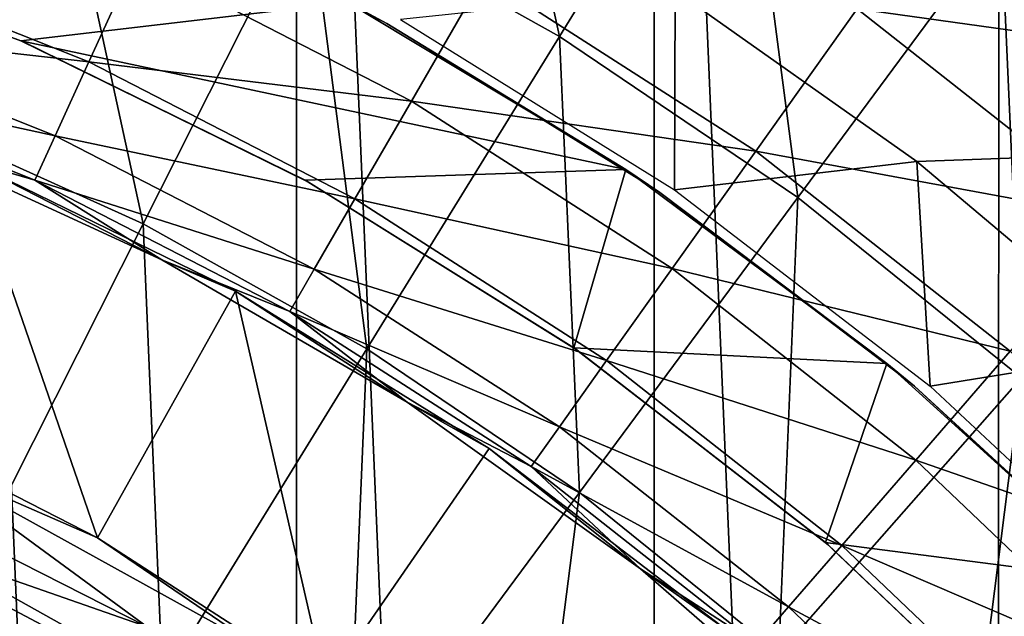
# Model space of a CAD drawing. Header units: millimetres. Extents: x -208 to -25, y 23 to 205.
# Tile 494 of 635: x -109.52 to -103.95, y 126.83 to 130.21. Entities that reach past the tile are written whole.
import ezdxf

# ---------------------------------------------------------------- set-up
doc = ezdxf.new("R2010")
doc.units = ezdxf.units.MM
doc.header["$LTSCALE"] = 65.185185
for name, color, linetype in [('1', 7, 'CONTINUOUS'), ('26', 7, 'CONTINUOUS'), ('3', 7, 'CONTINUOUS'), ('34', 7, 'CONTINUOUS'), ('4', 7, 'CONTINUOUS'), ('520', 7, 'CONTINUOUS'), ('526', 7, 'CONTINUOUS'), ('527', 7, 'CONTINUOUS'), ('528', 7, 'CONTINUOUS'), ('530', 7, 'CONTINUOUS'), ('542', 7, 'CONTINUOUS'), ('546', 7, 'CONTINUOUS')]:
    doc.layers.add(name, color=color, linetype=linetype)

msp = doc.modelspace()

# ---------------------------------------------------------------- linework, layer by layer
at = {"layer": '1', "linetype": 'CONTINUOUS'}
for points in [[(-109.0747, 130.9917, -39.76), (-107.665, 130.3102, 4.24), (-107.4443, 130.1899, -39.76), (-109.0747, 130.9917, -39.76)], [(-107.665, 130.3102, 4.24), (-106.0909, 129.3643, 4.24), (-107.4443, 130.1899, -39.76), (-107.665, 130.3102, 4.24)], [(-107.4443, 130.1899, -39.76), (-106.0909, 129.3643, 4.24), (-105.899, 129.2341, -39.76), (-107.4443, 130.1899, -39.76)], [(-106.0909, 129.3643, 4.24), (-104.6135, 128.2661, 4.24), (-105.899, 129.2341, -39.76), (-106.0909, 129.3643, 4.24)], [(-105.899, 129.2341, -39.76), (-104.6135, 128.2661, 4.24), (-104.4576, 128.1366, -39.76), (-105.899, 129.2341, -39.76)], [(-104.6135, 128.2661, 4.24), (-103.2533, 127.0307, 4.24), (-104.4576, 128.1366, -39.76), (-104.6135, 128.2661, 4.24)], [(-104.4576, 128.1366, -39.76), (-103.2533, 127.0307, 4.24), (-103.1297, 126.9059, -39.76), (-104.4576, 128.1366, -39.76)]]:
    msp.add_3dface(points, dxfattribs=at)
at = {"layer": '26', "linetype": 'CONTINUOUS'}
for points in [[(-94.654, 129.7614, -148.76), (-95.9496, 131.3991, -148.76), (-105.8117, 130.3768, -148.76), (-94.654, 129.7614, -148.76)], [(-94.654, 129.7614, -148.76), (-105.8117, 130.3768, -148.76), (-104.4435, 129.4094, -148.76), (-94.654, 129.7614, -148.76)], [(-103.1654, 128.3318, -148.76), (-94.654, 129.7614, -148.76), (-104.4435, 129.4094, -148.76), (-103.1654, 128.3318, -148.76)]]:
    msp.add_3dface(points, dxfattribs=at)
at = {"layer": '3', "linetype": 'CONTINUOUS'}
for points in [[(-111.2044, 130.7191, 4.24), (-111.1912, 130.7149, -4.76), (-109.517, 130.0932, 4.24), (-111.2044, 130.7191, 4.24)], [(-111.1912, 130.7149, -4.76), (-109.5011, 130.0866, -4.76), (-109.517, 130.0932, 4.24), (-111.1912, 130.7149, -4.76)], [(-109.517, 130.0932, 4.24), (-109.5011, 130.0866, -4.76), (-107.907, 129.3031, 4.24), (-109.517, 130.0932, 4.24)], [(-109.5011, 130.0866, -4.76), (-107.888, 129.2925, -4.76), (-107.907, 129.3031, 4.24), (-109.5011, 130.0866, -4.76)], [(-107.907, 129.3031, 4.24), (-107.888, 129.2925, -4.76), (-106.3849, 128.3542, 4.24), (-107.907, 129.3031, 4.24)], [(-107.888, 129.2925, -4.76), (-106.3662, 128.3412, -4.76), (-106.3849, 128.3542, 4.24), (-107.888, 129.2925, -4.76)], [(-106.3849, 128.3542, 4.24), (-106.3662, 128.3412, -4.76), (-104.9606, 127.2515, 4.24), (-106.3849, 128.3542, 4.24)], [(-106.3662, 128.3412, -4.76), (-104.9456, 127.2389, -4.76), (-104.9606, 127.2515, 4.24), (-106.3662, 128.3412, -4.76)], [(-104.9606, 127.2515, 4.24), (-104.9456, 127.2389, -4.76), (-103.6571, 126.0121, 4.24), (-104.9606, 127.2515, 4.24)], [(-104.9456, 127.2389, -4.76), (-103.6444, 125.999, -4.76), (-103.6571, 126.0121, 4.24), (-104.9456, 127.2389, -4.76)]]:
    msp.add_3dface(points, dxfattribs=at)
at = {"layer": '34', "linetype": 'CONTINUOUS'}
for points in [[(-105.8167, 129.2481, -39.76), (-105.8117, 130.3768, -148.76), (-107.3677, 130.2141, -39.76), (-105.8167, 129.2481, -39.76)], [(-104.4435, 129.4094, -148.76), (-105.8117, 130.3768, -148.76), (-105.8167, 129.2481, -39.76), (-104.4435, 129.4094, -148.76)], [(-104.368, 128.1373, -39.76), (-104.4435, 129.4094, -148.76), (-105.8167, 129.2481, -39.76), (-104.368, 128.1373, -39.76)], [(-103.1654, 128.3318, -148.76), (-104.4435, 129.4094, -148.76), (-104.368, 128.1373, -39.76), (-103.1654, 128.3318, -148.76)], [(-103.0383, 126.8958, -39.76), (-103.1654, 128.3318, -148.76), (-104.368, 128.1373, -39.76), (-103.0383, 126.8958, -39.76)]]:
    msp.add_3dface(points, dxfattribs=at)
at = {"layer": '4', "linetype": 'CONTINUOUS'}
for points in [[(-107.665, 130.3102, 4.24), (-111.2044, 130.7191, 4.24), (-109.517, 130.0932, 4.24), (-107.665, 130.3102, 4.24)], [(-106.0909, 129.3643, 4.24), (-107.665, 130.3102, 4.24), (-109.517, 130.0932, 4.24), (-106.0909, 129.3643, 4.24)], [(-106.0909, 129.3643, 4.24), (-109.517, 130.0932, 4.24), (-107.907, 129.3031, 4.24), (-106.0909, 129.3643, 4.24)], [(-106.0909, 129.3643, 4.24), (-107.907, 129.3031, 4.24), (-106.3849, 128.3542, 4.24), (-106.0909, 129.3643, 4.24)], [(-104.6135, 128.2661, 4.24), (-106.0909, 129.3643, 4.24), (-106.3849, 128.3542, 4.24), (-104.6135, 128.2661, 4.24)], [(-104.6135, 128.2661, 4.24), (-106.3849, 128.3542, 4.24), (-104.9606, 127.2515, 4.24), (-104.6135, 128.2661, 4.24)], [(-103.2533, 127.0307, 4.24), (-104.6135, 128.2661, 4.24), (-104.9606, 127.2515, 4.24), (-103.2533, 127.0307, 4.24)], [(-103.2533, 127.0307, 4.24), (-104.9606, 127.2515, 4.24), (-103.6571, 126.0121, 4.24), (-103.2533, 127.0307, 4.24)]]:
    msp.add_3dface(points, dxfattribs=at)
at = {"layer": '520', "linetype": 'CONTINUOUS'}
for points in [[(-108.7178, 128.8519, 11.8717), (-109.821, 129.4172, 10.3214), (-110.1546, 129.5132, 11.8717), (-108.7178, 128.8519, 11.8717)], [(-108.3019, 128.6744, 10.3214), (-109.821, 129.4172, 10.3214), (-108.7178, 128.8519, 11.8717), (-108.3019, 128.6744, 10.3214)], [(-107.329, 128.0469, 11.8717), (-108.3019, 128.6744, 10.3214), (-108.7178, 128.8519, 11.8717), (-107.329, 128.0469, 11.8717)], [(-106.8643, 127.7846, 10.3214), (-108.3019, 128.6744, 10.3214), (-107.329, 128.0469, 11.8717), (-106.8643, 127.7846, 10.3214)], [(-106.0085, 127.1032, 11.8717), (-106.8643, 127.7846, 10.3214), (-107.329, 128.0469, 11.8717), (-106.0085, 127.1032, 11.8717)], [(-105.5273, 126.7609, 10.3214), (-106.8643, 127.7846, 10.3214), (-106.0085, 127.1032, 11.8717), (-105.5273, 126.7609, 10.3214)], [(-104.7781, 126.0318, 11.8717), (-105.5273, 126.7609, 10.3214), (-106.0085, 127.1032, 11.8717), (-104.7781, 126.0318, 11.8717)]]:
    msp.add_3dface(points, dxfattribs=at)
at = {"layer": '526', "linetype": 'CONTINUOUS'}
for points in [[(-109.0826, 127.2788, 7.1535), (-110.0869, 127.7157, 7.2563), (-110.4615, 127.9834, 7.211), (-109.0826, 127.2788, 7.1535)], [(-110.5892, 127.6829, 7.4108), (-110.0869, 127.7157, 7.2563), (-108.8006, 126.7739, 7.305), (-110.5892, 127.6829, 7.4108)], [(-108.1699, 126.6576, 7.1426), (-110.0869, 127.7157, 7.2563), (-109.0826, 127.2788, 7.1535), (-108.1699, 126.6576, 7.1426)], [(-110.0869, 127.7157, 7.2563), (-108.1699, 126.6576, 7.1426), (-108.8006, 126.7739, 7.305), (-110.0869, 127.7157, 7.2563)], [(-110.5892, 127.6829, 7.4108), (-108.8006, 126.7739, 7.305), (-110.4882, 127.3621, 7.4863), (-110.5892, 127.6829, 7.4108)], [(-110.5473, 127.098, 7.5241), (-110.4882, 127.3621, 7.4863), (-108.6825, 126.4052, 7.3767), (-110.5473, 127.098, 7.5241)], [(-110.4882, 127.3621, 7.4863), (-108.8006, 126.7739, 7.305), (-108.6825, 126.4052, 7.3767), (-110.4882, 127.3621, 7.4863)], [(-107.7891, 126.4444, 7.0958), (-108.1699, 126.6576, 7.1426), (-109.0826, 127.2788, 7.1535), (-107.7891, 126.4444, 7.0958)], [(-108.7633, 126.143, 7.4136), (-110.4964, 126.78, 7.5069), (-110.5473, 127.098, 7.5241), (-108.7633, 126.143, 7.4136)], [(-108.7633, 126.143, 7.4136), (-110.5473, 127.098, 7.5241), (-108.6825, 126.4052, 7.3767), (-108.7633, 126.143, 7.4136)]]:
    msp.add_3dface(points, dxfattribs=at)
at = {"layer": '527', "linetype": 'CONTINUOUS'}
for points in [[(-109.821, 129.4172, 10.3214), (-109.0826, 127.2788, 7.1535), (-110.4615, 127.9834, 7.211), (-109.821, 129.4172, 10.3214)], [(-109.821, 129.4172, 10.3214), (-108.3019, 128.6744, 10.3214), (-109.0826, 127.2788, 7.1535), (-109.821, 129.4172, 10.3214)], [(-108.3019, 128.6744, 10.3214), (-107.7891, 126.4444, 7.0958), (-109.0826, 127.2788, 7.1535), (-108.3019, 128.6744, 10.3214)], [(-108.3019, 128.6744, 10.3214), (-106.8643, 127.7846, 10.3214), (-107.7891, 126.4444, 7.0958), (-108.3019, 128.6744, 10.3214)], [(-106.8643, 127.7846, 10.3214), (-105.5273, 126.7609, 10.3214), (-107.7891, 126.4444, 7.0958), (-106.8643, 127.7846, 10.3214)]]:
    msp.add_3dface(points, dxfattribs=at)
at = {"layer": '528', "linetype": 'CONTINUOUS'}
for points in [[(-109.1306, 129.9733, 18.8973), (-110.8533, 130.1684, 16.5747), (-110.7029, 130.6028, 18.8973), (-109.1306, 129.9733, 18.8973)], [(-109.1306, 129.9733, 18.8973), (-110.7029, 130.6028, 18.8973), (-108.8648, 130.5555, 21.1767), (-109.1306, 129.9733, 18.8973)], [(-107.3053, 129.7516, 21.1767), (-109.1306, 129.9733, 18.8973), (-108.8648, 130.5555, 21.1767), (-107.3053, 129.7516, 21.1767)], [(-107.3053, 129.7516, 21.1767), (-108.8648, 130.5555, 21.1767), (-106.8971, 130.4586, 23.3991), (-107.3053, 129.7516, 21.1767)], [(-102.5205, 129.9581, 27.6164), (-104.7827, 130.2728, 25.5508), (-103.2579, 130.5683, 27.6164), (-102.5205, 129.9581, 27.6164)], [(-105.3557, 129.4681, 23.3991), (-107.3053, 129.7516, 21.1767), (-106.8971, 130.4586, 23.3991), (-105.3557, 129.4681, 23.3991)], [(-105.3557, 129.4681, 23.3991), (-106.8971, 130.4586, 23.3991), (-104.7827, 130.2728, 25.5508), (-105.3557, 129.4681, 23.3991)], [(-103.2686, 129.0821, 25.5508), (-105.3557, 129.4681, 23.3991), (-104.7827, 130.2728, 25.5508), (-103.2686, 129.0821, 25.5508)], [(-103.2686, 129.0821, 25.5508), (-104.7827, 130.2728, 25.5508), (-102.5205, 129.9581, 27.6164), (-103.2686, 129.0821, 25.5508)], [(-109.3216, 129.5552, 16.5747), (-110.9437, 129.9071, 14.2233), (-110.8533, 130.1684, 16.5747), (-109.3216, 129.5552, 16.5747)], [(-109.3216, 129.5552, 16.5747), (-110.8533, 130.1684, 16.5747), (-109.1306, 129.9733, 18.8973), (-109.3216, 129.5552, 16.5747)], [(-107.6253, 129.1973, 18.8973), (-109.3216, 129.5552, 16.5747), (-109.1306, 129.9733, 18.8973), (-107.6253, 129.1973, 18.8973)], [(-107.6253, 129.1973, 18.8973), (-109.1306, 129.9733, 18.8973), (-107.3053, 129.7516, 21.1767), (-107.6253, 129.1973, 18.8973)], [(-109.4364, 129.3037, 14.2233), (-110.1546, 129.5132, 11.8717), (-110.9437, 129.9071, 14.2233), (-109.4364, 129.3037, 14.2233)], [(-109.4364, 129.3037, 14.2233), (-110.9437, 129.9071, 14.2233), (-109.3216, 129.5552, 16.5747), (-109.4364, 129.3037, 14.2233)], [(-105.8293, 128.803, 21.1767), (-107.6253, 129.1973, 18.8973), (-107.3053, 129.7516, 21.1767), (-105.8293, 128.803, 21.1767)], [(-105.8293, 128.803, 21.1767), (-107.3053, 129.7516, 21.1767), (-105.3557, 129.4681, 23.3991), (-105.8293, 128.803, 21.1767)], [(-107.8551, 128.7992, 16.5747), (-109.4364, 129.3037, 14.2233), (-109.3216, 129.5552, 16.5747), (-107.8551, 128.7992, 16.5747)], [(-107.8551, 128.7992, 16.5747), (-109.3216, 129.5552, 16.5747), (-107.6253, 129.1973, 18.8973), (-107.8551, 128.7992, 16.5747)], [(-108.7178, 128.8519, 11.8717), (-110.1546, 129.5132, 11.8717), (-109.4364, 129.3037, 14.2233), (-108.7178, 128.8519, 11.8717)], [(-103.9155, 128.3355, 23.3991), (-105.8293, 128.803, 21.1767), (-105.3557, 129.4681, 23.3991), (-103.9155, 128.3355, 23.3991)], [(-103.9155, 128.3355, 23.3991), (-105.3557, 129.4681, 23.3991), (-103.2686, 129.0821, 25.5508), (-103.9155, 128.3355, 23.3991)], [(-107.9934, 128.5597, 14.2233), (-108.7178, 128.8519, 11.8717), (-109.4364, 129.3037, 14.2233), (-107.9934, 128.5597, 14.2233)], [(-107.9934, 128.5597, 14.2233), (-109.4364, 129.3037, 14.2233), (-107.8551, 128.7992, 16.5747), (-107.9934, 128.5597, 14.2233)], [(-106.2005, 128.2816, 18.8973), (-107.8551, 128.7992, 16.5747), (-107.6253, 129.1973, 18.8973), (-106.2005, 128.2816, 18.8973)], [(-106.2005, 128.2816, 18.8973), (-107.6253, 129.1973, 18.8973), (-105.8293, 128.803, 21.1767), (-106.2005, 128.2816, 18.8973)], [(-107.329, 128.0469, 11.8717), (-108.7178, 128.8519, 11.8717), (-107.9934, 128.5597, 14.2233), (-107.329, 128.0469, 11.8717)], [(-106.4672, 127.9072, 16.5747), (-107.9934, 128.5597, 14.2233), (-107.8551, 128.7992, 16.5747), (-106.4672, 127.9072, 16.5747)], [(-106.4672, 127.9072, 16.5747), (-107.8551, 128.7992, 16.5747), (-106.2005, 128.2816, 18.8973), (-106.4672, 127.9072, 16.5747)], [(-104.4501, 127.7184, 21.1767), (-106.2005, 128.2816, 18.8973), (-105.8293, 128.803, 21.1767), (-104.4501, 127.7184, 21.1767)], [(-104.4501, 127.7184, 21.1767), (-105.8293, 128.803, 21.1767), (-103.9155, 128.3355, 23.3991), (-104.4501, 127.7184, 21.1767)], [(-106.6276, 127.682, 14.2233), (-107.329, 128.0469, 11.8717), (-107.9934, 128.5597, 14.2233), (-106.6276, 127.682, 14.2233)], [(-106.6276, 127.682, 14.2233), (-107.9934, 128.5597, 14.2233), (-106.4672, 127.9072, 16.5747), (-106.6276, 127.682, 14.2233)], [(-102.5894, 127.0711, 23.3991), (-104.4501, 127.7184, 21.1767), (-103.9155, 128.3355, 23.3991), (-102.5894, 127.0711, 23.3991)], [(-104.8693, 127.2347, 18.8973), (-106.4672, 127.9072, 16.5747), (-106.2005, 128.2816, 18.8973), (-104.8693, 127.2347, 18.8973)], [(-104.8693, 127.2347, 18.8973), (-106.2005, 128.2816, 18.8973), (-104.4501, 127.7184, 21.1767), (-104.8693, 127.2347, 18.8973)], [(-106.0085, 127.1032, 11.8717), (-107.329, 128.0469, 11.8717), (-106.6276, 127.682, 14.2233), (-106.0085, 127.1032, 11.8717)], [(-105.1703, 126.8873, 16.5747), (-106.6276, 127.682, 14.2233), (-106.4672, 127.9072, 16.5747), (-105.1703, 126.8873, 16.5747)], [(-105.1703, 126.8873, 16.5747), (-106.4672, 127.9072, 16.5747), (-104.8693, 127.2347, 18.8973), (-105.1703, 126.8873, 16.5747)], [(-103.1803, 126.5077, 21.1767), (-104.8693, 127.2347, 18.8973), (-104.4501, 127.7184, 21.1767), (-103.1803, 126.5077, 21.1767)], [(-103.1803, 126.5077, 21.1767), (-104.4501, 127.7184, 21.1767), (-102.5894, 127.0711, 23.3991), (-103.1803, 126.5077, 21.1767)], [(-105.3514, 126.6784, 14.2233), (-106.0085, 127.1032, 11.8717), (-106.6276, 127.682, 14.2233), (-105.3514, 126.6784, 14.2233)], [(-105.3514, 126.6784, 14.2233), (-106.6276, 127.682, 14.2233), (-105.1703, 126.8873, 16.5747), (-105.3514, 126.6784, 14.2233)], [(-103.6436, 126.066, 18.8973), (-105.1703, 126.8873, 16.5747), (-104.8693, 127.2347, 18.8973), (-103.6436, 126.066, 18.8973)], [(-103.6436, 126.066, 18.8973), (-104.8693, 127.2347, 18.8973), (-103.1803, 126.5077, 21.1767), (-103.6436, 126.066, 18.8973)], [(-104.7781, 126.0318, 11.8717), (-106.0085, 127.1032, 11.8717), (-105.3514, 126.6784, 14.2233), (-104.7781, 126.0318, 11.8717)], [(-103.9762, 125.7488, 16.5747), (-105.3514, 126.6784, 14.2233), (-105.1703, 126.8873, 16.5747), (-103.9762, 125.7488, 16.5747)], [(-103.9762, 125.7488, 16.5747), (-105.1703, 126.8873, 16.5747), (-103.6436, 126.066, 18.8973), (-103.9762, 125.7488, 16.5747)]]:
    msp.add_3dface(points, dxfattribs=at)
at = {"layer": '530', "linetype": 'CONTINUOUS'}
for points in [[(-107.8884, 130.9118, 71.0583), (-106.467, 130.1178, 71.0583), (-107.0173, 132.6395, 69.3445), (-107.8884, 130.9118, 71.0583)], [(-107.0173, 132.6395, 69.3445), (-106.467, 130.1178, 71.0583), (-105.4526, 131.7654, 69.3445), (-107.0173, 132.6395, 69.3445)], [(-103.9676, 130.7617, 69.3445), (-102.5731, 129.6357, 69.3445), (-102.9116, 132.1895, 67.4665), (-103.9676, 130.7617, 69.3445)], [(-110.9071, 132.1249, 71.0583), (-110.147, 129.6537, 72.5944), (-109.372, 131.5825, 71.0583), (-110.9071, 132.1249, 71.0583)], [(-106.467, 130.1178, 71.0583), (-105.1181, 129.2061, 71.0583), (-105.4526, 131.7654, 69.3445), (-106.467, 130.1178, 71.0583)], [(-105.4526, 131.7654, 69.3445), (-105.1181, 129.2061, 71.0583), (-103.9676, 130.7617, 69.3445), (-105.4526, 131.7654, 69.3445)], [(-110.147, 129.6537, 72.5944), (-108.8242, 129.0557, 72.5944), (-109.372, 131.5825, 71.0583), (-110.147, 129.6537, 72.5944)], [(-109.372, 131.5825, 71.0583), (-108.8242, 129.0557, 72.5944), (-107.8884, 130.9118, 71.0583), (-109.372, 131.5825, 71.0583)], [(-108.8242, 129.0557, 72.5944), (-107.5569, 128.3478, 72.5944), (-107.8884, 130.9118, 71.0583), (-108.8242, 129.0557, 72.5944)], [(-107.8884, 130.9118, 71.0583), (-107.5569, 128.3478, 72.5944), (-106.467, 130.1178, 71.0583), (-107.8884, 130.9118, 71.0583)], [(-105.1181, 129.2061, 71.0583), (-103.8514, 128.1833, 71.0583), (-103.9676, 130.7617, 69.3445), (-105.1181, 129.2061, 71.0583)], [(-103.9676, 130.7617, 69.3445), (-103.8514, 128.1833, 71.0583), (-102.5731, 129.6357, 69.3445), (-103.9676, 130.7617, 69.3445)], [(-107.5569, 128.3478, 72.5944), (-106.3542, 127.5349, 72.5944), (-106.467, 130.1178, 71.0583), (-107.5569, 128.3478, 72.5944)], [(-106.467, 130.1178, 71.0583), (-106.3542, 127.5349, 72.5944), (-105.1181, 129.2061, 71.0583), (-106.467, 130.1178, 71.0583)], [(-110.147, 129.6537, 72.5944), (-109.8175, 127.0857, 73.9409), (-108.8242, 129.0557, 72.5944), (-110.147, 129.6537, 72.5944)], [(-106.3542, 127.5349, 72.5944), (-105.2248, 126.6229, 72.5944), (-105.1181, 129.2061, 71.0583), (-106.3542, 127.5349, 72.5944)], [(-105.1181, 129.2061, 71.0583), (-105.2248, 126.6229, 72.5944), (-103.8514, 128.1833, 71.0583), (-105.1181, 129.2061, 71.0583)], [(-109.8175, 127.0857, 73.9409), (-108.7137, 126.4691, 73.9409), (-108.8242, 129.0557, 72.5944), (-109.8175, 127.0857, 73.9409)], [(-108.8242, 129.0557, 72.5944), (-108.7137, 126.4691, 73.9409), (-107.5569, 128.3478, 72.5944), (-108.8242, 129.0557, 72.5944)], [(-108.7137, 126.4691, 73.9409), (-107.6661, 125.761, 73.9409), (-107.5569, 128.3478, 72.5944), (-108.7137, 126.4691, 73.9409)], [(-107.5569, 128.3478, 72.5944), (-107.6661, 125.761, 73.9409), (-106.3542, 127.5349, 72.5944), (-107.5569, 128.3478, 72.5944)], [(-105.2248, 126.6229, 72.5944), (-104.1767, 125.6184, 72.5944), (-103.8514, 128.1833, 71.0583), (-105.2248, 126.6229, 72.5944)], [(-103.8514, 128.1833, 71.0583), (-104.1767, 125.6184, 72.5944), (-102.676, 127.0568, 71.0583), (-103.8514, 128.1833, 71.0583)], [(-107.6661, 125.761, 73.9409), (-106.6824, 124.9667, 73.9409), (-106.3542, 127.5349, 72.5944), (-107.6661, 125.761, 73.9409)], [(-106.3542, 127.5349, 72.5944), (-106.6824, 124.9667, 73.9409), (-105.2248, 126.6229, 72.5944), (-106.3542, 127.5349, 72.5944)], [(-109.8175, 127.0857, 73.9409), (-109.9283, 124.4964, 75.0872), (-108.7137, 126.4691, 73.9409), (-109.8175, 127.0857, 73.9409)], [(-104.1767, 125.6184, 72.5944), (-103.2176, 124.5287, 72.5944), (-102.676, 127.0568, 71.0583), (-104.1767, 125.6184, 72.5944)]]:
    msp.add_3dface(points, dxfattribs=at)
at = {"layer": '542', "linetype": 'CONTINUOUS'}
msp.add_3dface([(-102.194, 124.2254, -165.7676), (-104.8937, 121.5258, -166.2451), (-96.4753, 129.9442, -166.26), (-102.194, 124.2254, -165.7676)], dxfattribs=at)
at = {"layer": '546', "linetype": 'CONTINUOUS'}
for points in [[(-110.0459, 88.863, -167.76), (-110.0425, 138.7058, -167.76), (-107.9578, 89.5014, -167.76), (-110.0459, 88.863, -167.76)], [(-110.0425, 138.7058, -167.76), (-107.9559, 138.0674, -167.76), (-107.9578, 89.5014, -167.76), (-110.0425, 138.7058, -167.76)], [(-107.9578, 89.5014, -167.76), (-107.9559, 138.0674, -167.76), (-105.9328, 90.3138, -167.76), (-107.9578, 89.5014, -167.76)], [(-107.9559, 138.0674, -167.76), (-105.9307, 137.255, -167.76), (-105.9328, 90.3138, -167.76), (-107.9559, 138.0674, -167.76)], [(-105.9328, 90.3138, -167.76), (-105.9307, 137.255, -167.76), (-103.9853, 91.2937, -167.76), (-105.9328, 90.3138, -167.76)], [(-105.9307, 137.255, -167.76), (-103.9792, 136.2725, -167.76), (-103.9853, 91.2937, -167.76), (-105.9307, 137.255, -167.76)], [(-103.9792, 136.2725, -167.76), (-103.1834, 97.3519, -167.76), (-103.9853, 91.2937, -167.76), (-103.9792, 136.2725, -167.76)], [(-102.1233, 135.1317, -167.76), (-103.1834, 97.3519, -167.76), (-103.9792, 136.2725, -167.76), (-102.1233, 135.1317, -167.76)]]:
    msp.add_3dface(points, dxfattribs=at)

doc.saveas('drawing.dxf')
